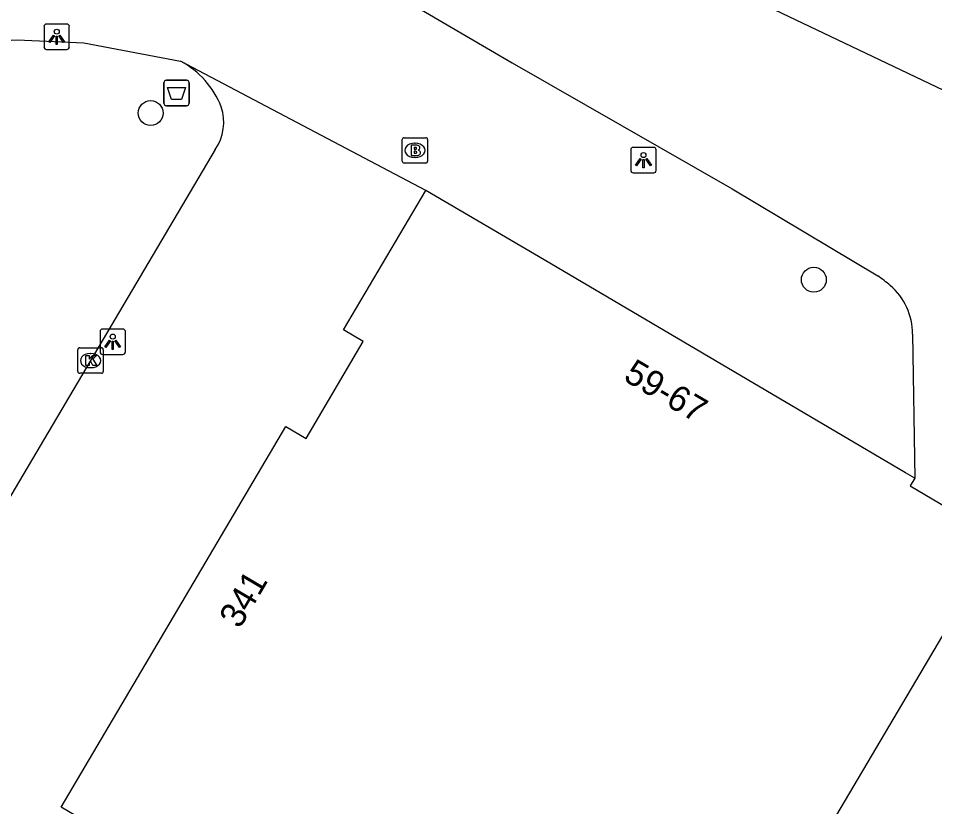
# Model space of a CAD drawing. Extents: x 159222 to 160346, y 381249 to 382166.
# Drawn here: x 160159.28 to 160195.33, y 382075.81 to 382106.84 of the extents above; entities that cross this region are included whole.
import ezdxf

# ---------------------------------------------------------------- set-up
doc = ezdxf.new("R2010")
doc.units = 0
for name, color, linetype in [('IMGEO_Afvalbak', 7, 'Continuous'), ('IMGEO_Boom', 7, 'Continuous'), ('IMGEO_Brandkraan', 7, 'Continuous'), ('IMGEO_Kolk', 7, 'Continuous'), ('IMGEO_Lichtpunt', 7, 'Continuous'), ('IMGEO_Pand', 7, 'Continuous'), ('IMGEO_Pand_nummerreeks', 7, 'Continuous'), ('IMGEO_Rijbaan_lokaal_open', 7, 'Continuous'), ('IMGEO_Voetpad_open', 7, 'Continuous')]:
    doc.layers.add(name, color=color, linetype=linetype)

msp = doc.modelspace()

# ---------------------------------------------------------------- linework, layer by layer
at = {"layer": 'IMGEO_Afvalbak'}
for p, q in [((160165.009, 382103.501), (160165.009, 382104.301)), ((160165.009, 382104.301), (160165.009, 382103.501)), ((160165.109, 382104.401), (160165.899, 382104.401)), ((160165.899, 382104.401), (160165.109, 382104.401)), ((160165.999, 382104.301), (160165.999, 382103.501)), ((160165.999, 382103.501), (160165.999, 382104.301)), ((160165.899, 382103.401), (160165.109, 382103.401)), ((160165.109, 382103.401), (160165.899, 382103.401))]:
    msp.add_line(p, q, dxfattribs=at)
msp.add_lwpolyline([(160165.152, 382104.115), (160165.856, 382104.115), (160165.707, 382103.645), (160165.301, 382103.645), (160165.152, 382104.115)], dxfattribs=at)
for centre, start, end in [((160165.109, 382104.301), 90, 180), ((160165.109, 382104.301), 90, 180), ((160165.899, 382104.301), 0, 90), ((160165.899, 382104.301), 360, 90), ((160165.109, 382103.501), 180, 270), ((160165.109, 382103.501), 180, 270), ((160165.899, 382103.501), 270, 0), ((160165.899, 382103.501), 270, 0)]:
    msp.add_arc(centre, 0.1, start, end, dxfattribs=at)
at = {"layer": 'IMGEO_Boom'}
for centre in [(160164.487, 382103.112), (160190.573, 382096.552)]:
    msp.add_circle(centre, 0.489, dxfattribs=at)
at = {"layer": 'IMGEO_Brandkraan'}
for p, q in [((160174.38, 382101.217), (160174.38, 382102.069)), ((160174.455, 382102.143), (160175.307, 382102.143)), ((160174.868, 382101.923), (160174.893, 382101.923)), ((160175.381, 382102.069), (160175.381, 382101.217)), ((160174.891, 382101.363), (160174.866, 382101.363)), ((160175.307, 382101.143), (160174.455, 382101.143))]:
    msp.add_line(p, q, dxfattribs=at)
for points in [[(160174.38, 382101.217), (160174.38, 382102.069)], [(160174.455, 382102.143), (160175.307, 382102.143)], [(160175.381, 382102.069), (160175.381, 382101.217)], [(160174.728, 382101.843), (160174.728, 382101.443), (160174.941, 382101.443)], [(160174.959, 382101.843), (160174.728, 382101.843)], [(160174.907, 382101.762), (160174.853, 382101.762), (160174.853, 382101.686)], [(160174.853, 382101.686), (160174.906, 382101.686)], [(160174.915, 382101.61), (160174.853, 382101.61), (160174.853, 382101.529)], [(160174.853, 382101.529), (160174.915, 382101.529)], [(160175.307, 382101.143), (160174.455, 382101.143)]]:
    msp.add_lwpolyline(points, dxfattribs=at)
for centre, radius, start, end in [((160174.457, 382102.067), 0.0765, 91.552, 178.448), ((160174.457, 382102.067), 0.0765, 91.552, 178.448), ((160175.305, 382102.067), 0.0765, 1.552, 88.448), ((160175.305, 382102.067), 0.0765, 1.552, 88.448), ((160174.908, 382101.724), 0.0379, 267.8285, 90.9355), ((160174.916, 382101.569), 0.0404, 269.8759, 90.5077), ((160174.963, 382101.698), 0.145, 59.4692, 91.5367), ((160174.988, 382101.745), 0.0922, 285.5137, 58.1501), ((160174.993, 382101.553), 0.105, 301.3115, 78.989), ((160174.457, 382101.219), 0.0765, 181.552, 268.448), ((160174.457, 382101.219), 0.0765, 181.552, 268.448), ((160174.947, 382101.694), 0.251, 268.6676, 293.5347), ((160175.305, 382101.219), 0.0765, 271.552, 358.448), ((160175.305, 382101.219), 0.0765, 271.552, 358.448)]:
    msp.add_arc(centre, radius, start, end, dxfattribs=at)
for centre, major_axis, ratio, start_param, end_param in [((160174.867, 382101.643), (-0.387, 0.002), 0.722429, 4.712389, 7.853982), ((160174.892, 382101.643), (-0.39, 0.002), 0.717154, 1.570796, 4.712389)]:
    msp.add_ellipse(centre, major_axis=major_axis, ratio=ratio, start_param=start_param, end_param=end_param, dxfattribs=at)
at = {"layer": 'IMGEO_Kolk'}
for p, q in [((160161.622, 382092.946), (160161.622, 382093.798)), ((160161.697, 382093.872), (160162.549, 382093.872)), ((160162.11, 382093.652), (160162.135, 382093.652)), ((160162.623, 382093.798), (160162.623, 382092.946)), ((160162.549, 382092.872), (160161.697, 382092.872)), ((160162.133, 382093.092), (160162.108, 382093.092))]:
    msp.add_line(p, q, dxfattribs=at)
for points in [[(160161.622, 382092.946), (160161.622, 382093.798)], [(160161.697, 382093.872), (160162.549, 382093.872)], [(160162.623, 382093.798), (160162.623, 382092.946)], [(160161.943, 382093.572), (160162.066, 382093.572), (160162.066, 382093.421), (160162.196, 382093.572), (160162.36, 382093.572), (160162.214, 382093.421), (160162.367, 382093.172), (160162.215, 382093.172), (160162.13, 382093.336), (160162.066, 382093.269), (160162.066, 382093.172), (160161.943, 382093.172), (160161.943, 382093.572)], [(160162.549, 382092.872), (160161.697, 382092.872)]]:
    msp.add_lwpolyline(points, dxfattribs=at)
for centre, start, end in [((160161.699, 382093.796), 91.552, 178.448), ((160161.699, 382093.796), 91.552, 178.448), ((160162.547, 382093.796), 1.552, 88.448), ((160162.547, 382093.796), 1.552, 88.448), ((160161.699, 382092.948), 181.552, 268.448), ((160161.699, 382092.948), 181.552, 268.448), ((160162.547, 382092.948), 271.552, 358.448), ((160162.547, 382092.948), 271.552, 358.448)]:
    msp.add_arc(centre, 0.0765, start, end, dxfattribs=at)
for centre, major_axis, ratio, start_param, end_param in [((160162.109, 382093.372), (-0.387, 0.002), 0.722429, 4.712389, 7.853982), ((160162.134, 382093.372), (-0.39, 0.002), 0.717154, 1.570796, 4.712389)]:
    msp.add_ellipse(centre, major_axis=major_axis, ratio=ratio, start_param=start_param, end_param=end_param, dxfattribs=at)
at = {"layer": 'IMGEO_Lichtpunt'}
for p, q in [((160161.194, 382106.612), (160160.386, 382106.612)), ((160161.194, 382106.612), (160160.386, 382106.612)), ((160160.292, 382106.517), (160160.292, 382105.71)), ((160160.292, 382106.517), (160160.292, 382105.71)), ((160161.288, 382105.71), (160161.288, 382106.517)), ((160161.288, 382105.71), (160161.288, 382106.517)), ((160160.386, 382105.616), (160161.194, 382105.616)), ((160160.386, 382105.616), (160161.194, 382105.616)), ((160183.374, 382101.663), (160183.374, 382100.856)), ((160183.374, 382101.663), (160183.374, 382100.856)), ((160184.276, 382101.758), (160183.468, 382101.758)), ((160184.276, 382101.758), (160183.468, 382101.758)), ((160184.37, 382100.856), (160184.37, 382101.663)), ((160184.37, 382100.856), (160184.37, 382101.663)), ((160183.468, 382100.762), (160184.276, 382100.762)), ((160183.468, 382100.762), (160184.276, 382100.762)), ((160162.496, 382094.516), (160162.496, 382093.709)), ((160162.496, 382094.516), (160162.496, 382093.709)), ((160163.398, 382094.611), (160162.59, 382094.611)), ((160163.398, 382094.611), (160162.59, 382094.611)), ((160163.492, 382093.709), (160163.492, 382094.516)), ((160163.492, 382093.709), (160163.492, 382094.516)), ((160162.59, 382093.615), (160163.398, 382093.615)), ((160162.59, 382093.615), (160163.398, 382093.615))]:
    msp.add_line(p, q, dxfattribs=at)
for points in [[(160160.666, 382106.181), (160160.705, 382106.153), (160160.517, 382105.891), (160160.479, 382105.918), (160160.666, 382106.181)], [(160160.768, 382106.133), (160160.815, 382106.133), (160160.815, 382105.811), (160160.768, 382105.811), (160160.768, 382106.133)], [(160160.878, 382106.153), (160160.916, 382106.18), (160161.103, 382105.918), (160161.064, 382105.89), (160160.878, 382106.153)], [(160183.748, 382101.327), (160183.787, 382101.299), (160183.599, 382101.037), (160183.561, 382101.064), (160183.748, 382101.327)], [(160183.85, 382101.279), (160183.897, 382101.279), (160183.897, 382100.957), (160183.85, 382100.957), (160183.85, 382101.279)], [(160183.96, 382101.299), (160183.998, 382101.326), (160184.185, 382101.064), (160184.146, 382101.036), (160183.96, 382101.299)], [(160162.87, 382094.18), (160162.909, 382094.152), (160162.721, 382093.89), (160162.683, 382093.917), (160162.87, 382094.18)], [(160162.972, 382094.132), (160163.019, 382094.132), (160163.019, 382093.81), (160162.972, 382093.81), (160162.972, 382094.132)], [(160163.082, 382094.152), (160163.12, 382094.179), (160163.307, 382093.917), (160163.268, 382093.889), (160163.082, 382094.152)]]:
    msp.add_lwpolyline(points, dxfattribs=at)
for centre in [(160160.791, 382106.315), (160183.873, 382101.461), (160162.995, 382094.314)]:
    msp.add_circle(centre, 0.0994, dxfattribs=at)
for centre, start, end in [((160160.386, 382106.517), 90, 180), ((160160.386, 382106.517), 90, 180), ((160161.194, 382106.517), 0, 90), ((160161.194, 382106.517), 0, 90), ((160160.386, 382105.71), 180, 270), ((160160.386, 382105.71), 180, 270), ((160161.194, 382105.71), 270, 0), ((160161.194, 382105.71), 270, 360), ((160183.468, 382101.663), 90, 180), ((160183.468, 382101.663), 90, 180), ((160184.276, 382101.663), 0, 90), ((160184.276, 382101.663), 0, 90), ((160183.468, 382100.856), 180, 270), ((160183.468, 382100.856), 180, 270), ((160184.276, 382100.856), 270, 0), ((160184.276, 382100.856), 270, 360), ((160162.59, 382094.516), 90, 180), ((160162.59, 382094.516), 90, 180), ((160163.398, 382094.516), 0, 90), ((160163.398, 382094.516), 0, 90), ((160162.59, 382093.709), 180, 270), ((160162.59, 382093.709), 180, 270), ((160163.398, 382093.709), 270, 0), ((160163.398, 382093.709), 270, 360)]:
    msp.add_arc(centre, 0.0946, start, end, dxfattribs=at)
at = {"layer": 'IMGEO_Pand'}
for points in [[(160160.817, 382073.722), (160161.762, 382075.326), (160160.972, 382075.792), (160169.798, 382090.78), (160170.604, 382090.305), (160172.852, 382094.122), (160172.076, 382094.578), (160175.309, 382100.069)], [(160194.542, 382088.743), (160194.176, 382088.959), (160179.96, 382097.33), (160175.309, 382100.069)], [(160194.542, 382088.743), (160194.364, 382088.442), (160197.187, 382086.78)], [(160185.01, 382064.558), (160198.078, 382086.661)]]:
    msp.add_lwpolyline(points, dxfattribs=at)
at = {"layer": 'IMGEO_Rijbaan_lokaal_open'}
for points in [[(160209.48, 382097.432), (160186.817, 382108.233), (160177.982, 382112.319), (160172.648, 382113.911), (160167.526, 382114.967), (160159.683, 382115.953)], [(160159.683, 382115.953), (160160.399, 382115.7), (160161.734, 382115.037), (160178.71, 382105.088), (160187.357, 382100.127), (160193.085, 382096.704)], [(160194.454, 382094.413), (160194.542, 382088.743)]]:
    msp.add_lwpolyline(points, dxfattribs=at)
for centre, radius, start, end in [((160190.268, 382092.53), 5.036, 48.9085, 55.988), ((160191.952, 382094.424), 2.502, 359.7578, 49.4729)]:
    msp.add_arc(centre, radius, start, end, dxfattribs=at)
at = {"layer": 'IMGEO_Voetpad_open'}
for points in [[(160133.89, 382102.743), (160154.684, 382105.745), (160159.231, 382105.996), (160161.858, 382105.871), (160165.665, 382105.155)], [(160175.309, 382100.069), (160165.665, 382105.155)], [(160167.027, 382101.673), (160142.592, 382060.322)]]:
    msp.add_lwpolyline(points, dxfattribs=at)
for centre, radius, start, end in [((160164.037, 382102.096), 3.465, 21.2869, 61.9841), ((160165.467, 382102.752), 1.897, 325.3271, 18.4891)]:
    msp.add_arc(centre, radius, start, end, dxfattribs=at)

# ---------------------------------------------------------------- texts
at = {"layer": 'IMGEO_Pand_nummerreeks'}
for s, rotation, p in [('59-67', 329.5086, (160183.038, 382092.617)), ('341', 59.5074, (160167.99, 382082.782))]:
    msp.add_text(s, height=1, rotation=rotation, dxfattribs=at).set_placement(p)

doc.saveas('drawing.dxf')
